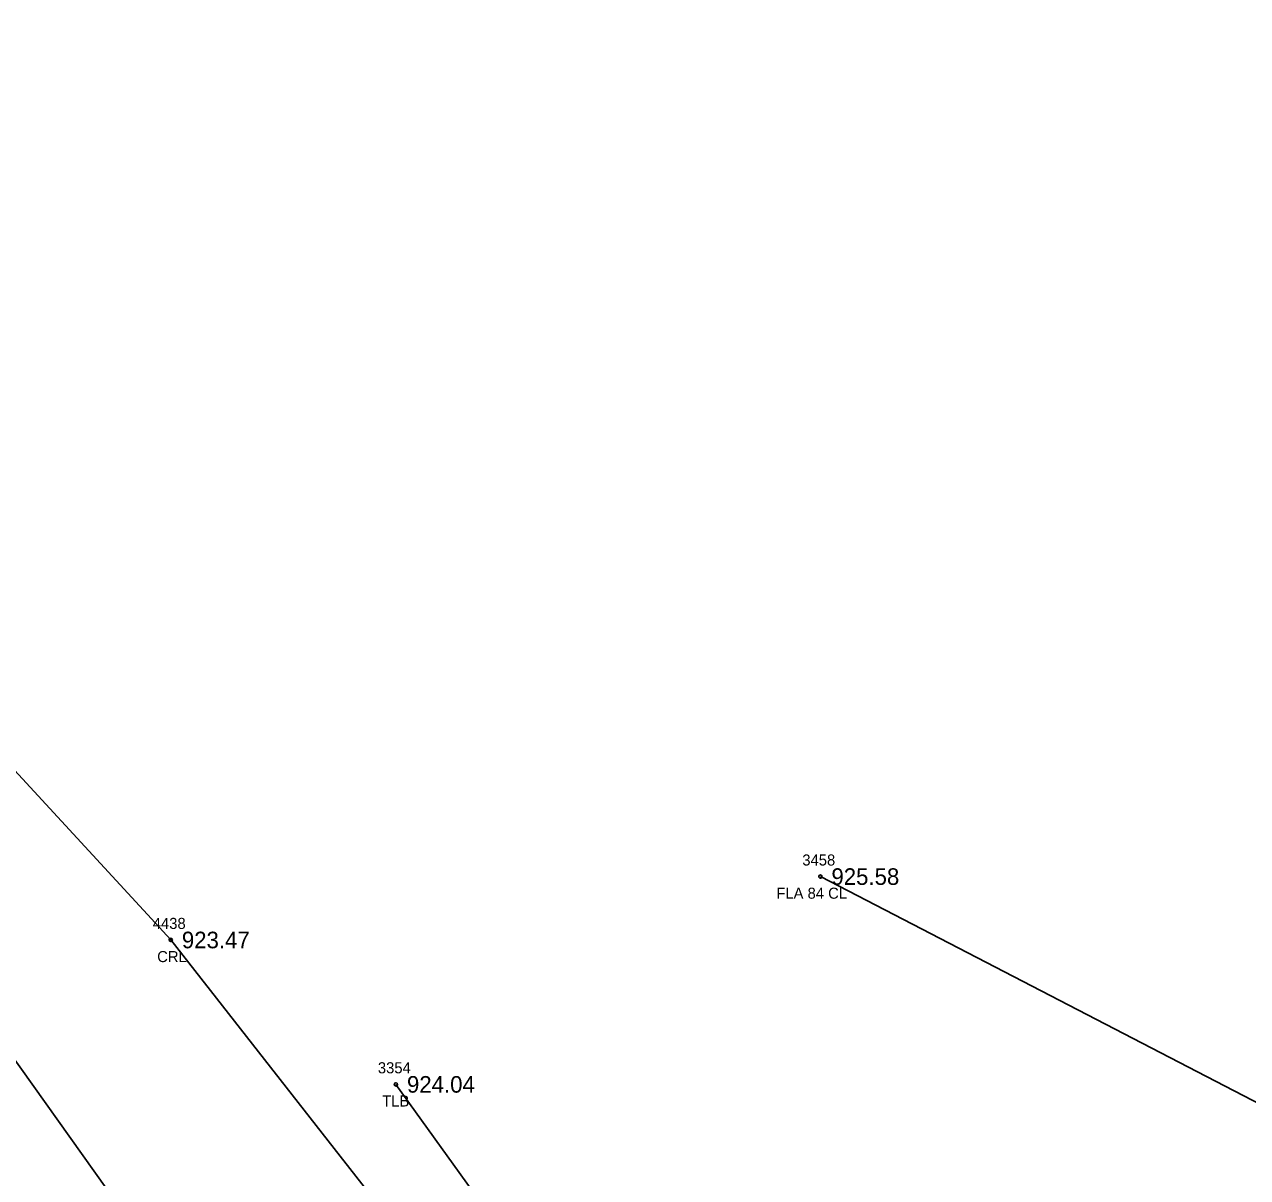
# Model space of a CAD drawing. Extents: x 1575382 to 1578175, y 1099175 to 1101955.
# Drawn here: x 1576997.2 to 1577107.7, y 1100970.1 to 1101074.3 of the extents above; entities that cross this region are included whole.
import ezdxf

# ---------------------------------------------------------------- set-up
doc = ezdxf.new("R2010")
doc.units = 0
for name, color, linetype in [('RD_EX_Fence_Other', 7, 'Continuous'), ('RD_EX_Fence_Other_txCode', 7, 'Continuous'), ('RD_EX_H2O', 7, 'Continuous'), ('RD_EX_H2O_txCode', 7, 'Continuous'), ('RD_EX_TX_Fence_Other_ELEV', 7, 'Continuous'), ('RD_EX_TX_H2O_ELEV', 7, 'Continuous'), ('RD_EX_TX_VEG_ELEV', 7, 'Continuous'), ('RD_EX_VEG', 7, 'Continuous'), ('RD_EX_VEG_txCode', 7, 'Continuous'), ('RD_HC_Cl', 7, 'Continuous'), ('RD_SMD_Locator', 7, 'Continuous')]:
    doc.layers.add(name, color=color, linetype=linetype)

msp = doc.modelspace()

# ---------------------------------------------------------------- linework, layer by layer
at = {"layer": 'RD_EX_Fence_Other'}
msp.add_lwpolyline([(1577069.11, 1100997.3), (1577118.14, 1100971.91), (1577185.06, 1101128.66), (1577141.43, 1101166.85)], dxfattribs=at)
at = {"layer": 'RD_EX_H2O'}
msp.add_lwpolyline([(1577058.83, 1100906.76), (1577066.57, 1100916.08), (1577041.89, 1100951.37), (1577010.39, 1100991.57), (1576974.35, 1101030.66), (1576949.2, 1101069.64), (1576912.82, 1101128.01), (1576885.93, 1101178.76), (1576854.06, 1101233.12)], dxfattribs=at)
at = {"layer": 'RD_EX_VEG'}
msp.add_lwpolyline([(1576850.62, 1101171.41), (1576930.1, 1101034.47), (1577038.25, 1100883.78), (1577074.14, 1100918.21), (1577030.74, 1100978.52)], dxfattribs=at)
at = {"layer": 'RD_HC_Cl'}
msp.add_line((1576958.94, 1101033.04), (1577114.03, 1100815.76), dxfattribs=at)
msp.add_arc((1577257.91, 1101196.45), 450, 194.1013, 235.1317, dxfattribs=at)
at = {"layer": 'RD_SMD_Locator'}
for centre in [(1577069.11, 1100997.3), (1577010.39, 1100991.57), (1577030.74, 1100978.52)]:
    msp.add_circle(centre, 0.15, dxfattribs=at)

# ---------------------------------------------------------------- texts
at = {"layer": 'RD_EX_Fence_Other_txCode'}
for s, p in [('3458', (1577067.48, 1100998.3)), ('FLA 84 CL', (1577065.13, 1100995.3))]:
    msp.add_text(s, height=1, dxfattribs=at).set_placement(p)
at = {"layer": 'RD_EX_H2O_txCode'}
for s, p in [('4438', (1577008.76, 1100992.57)), ('CRL', (1577009.16, 1100989.57))]:
    msp.add_text(s, height=1, dxfattribs=at).set_placement(p)
at = {"layer": 'RD_EX_TX_Fence_Other_ELEV'}
msp.add_text('925.58', height=1.5, dxfattribs=at).set_placement((1577070.11, 1100996.55))
at = {"layer": 'RD_EX_TX_H2O_ELEV'}
msp.add_text('923.47', height=1.5, dxfattribs=at).set_placement((1577011.39, 1100990.82))
at = {"layer": 'RD_EX_TX_VEG_ELEV'}
msp.add_text('924.04', height=1.5, dxfattribs=at).set_placement((1577031.74, 1100977.77))
at = {"layer": 'RD_EX_VEG_txCode'}
for s, p in [('3354', (1577029.11, 1100979.52)), ('TLB', (1577029.5, 1100976.52))]:
    msp.add_text(s, height=1, dxfattribs=at).set_placement(p)

doc.saveas('drawing.dxf')
